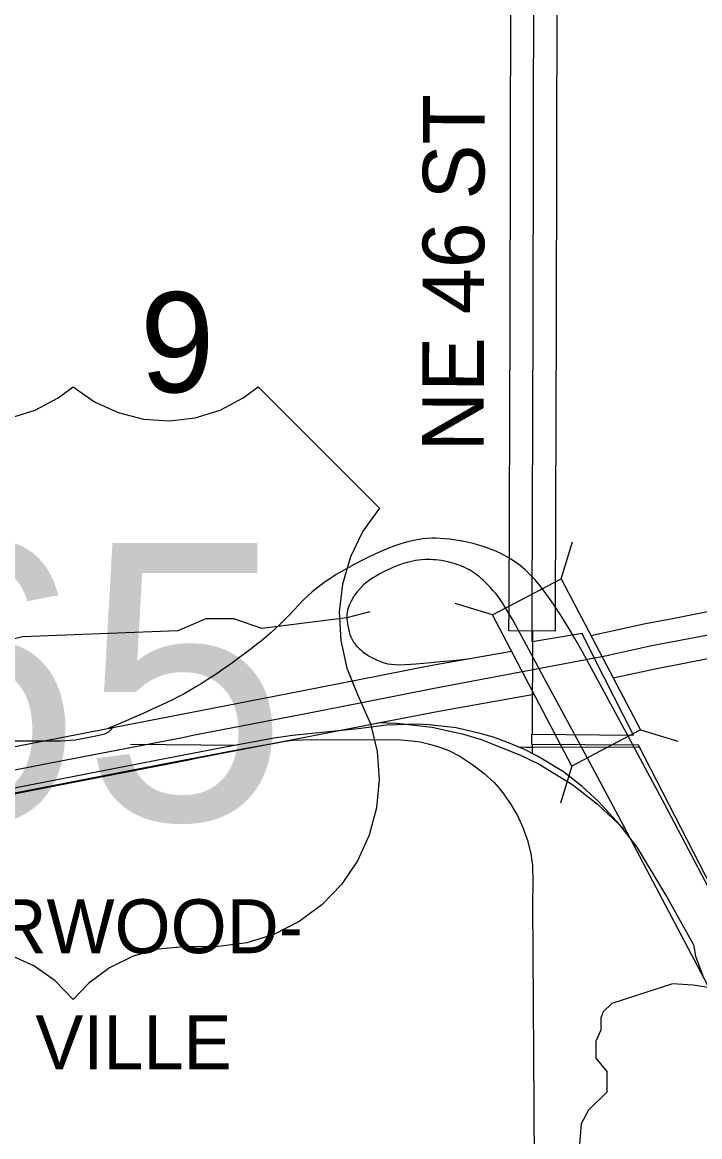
# Model space of a CAD drawing. Extents: x -1403959 to 81668, y -1400582 to 11018.
# Drawn here: x 7614.6 to 7699.7, y 8668.1 to 8808.1 of the extents above; entities that cross this region are included whole.
import ezdxf

# ---------------------------------------------------------------- set-up
doc = ezdxf.new("R2010")
doc.units = 0
for name, color, linetype in [('tdCiAirportTxt', 7, 'Continuous'), ('tdCiCityCartoShort', 7, 'Continuous'), ('tdCiCityDivCarto', 7, 'Continuous'), ('tdCiCityStreetTxt', 7, 'Continuous'), ('tdCiCorpBndryTxt', 7, 'Continuous'), ('tdCiRRCL', 7, 'Continuous'), ('tdCiSectLine', 7, 'Continuous'), ('tdCiSectTwpRng', 7, 'Continuous'), ('tdCoCityStreetMajor', 7, 'Continuous'), ('tdCoDivCarto', 7, 'Continuous'), ('tdCoPriCL', 7, 'Continuous'), ('tdCoSectLinePart', 7, 'Continuous'), ('tdCoSectNmbr', 7, 'Continuous'), ('tdCoStrucSecCoName', 7, 'Continuous'), ('tdCoSurfAsphaltUnbanded', 7, 'Continuous'), ('tdCoSurfBitum', 7, 'Continuous')]:
    doc.layers.add(name, color=color, linetype=linetype)

msp = doc.modelspace()

# ---------------------------------------------------------------- linework, layer by layer
at = {"layer": 'tdCiAirportTxt'}
for points in [[(7686.01, 8731.07), (7692.87, 8732.57), (7694, 8732.8), (7696.03, 8733.18), (7700.01, 8733.96), (7704.64, 8734.84), (7709.55, 8735.7), (7710.78, 8735.96), (7734.55, 8740.75), (7738.45, 8741.5), (7742.38, 8742.17), (7744.54, 8742.52), (7747.02, 8742.81), (7749.12, 8743.06), (7750.56, 8743.2), (7751.81, 8743.31), (7753.96, 8743.49), (7756.23, 8743.64), (7758.44, 8743.78), (7762.25, 8743.85), (7768.75, 8743.76), (7769.98, 8743.71), (7770.57, 8743.71)], [(7688.82, 8725.74), (7694.07, 8726.9), (7695.11, 8727.11), (7697.11, 8727.48), (7701.11, 8728.26), (7705.69, 8729.13), (7710.65, 8730), (7711.95, 8730.28), (7735.67, 8735.05), (7739.49, 8735.79), (7743.33, 8736.45), (7745.34, 8736.77), (7747.69, 8737.05), (7749.73, 8737.29), (7751.09, 8737.42), (7752.31, 8737.52), (7754.4, 8737.7), (7756.61, 8737.85), (7758.67, 8737.98), (7762.26, 8738.04), (7768.61, 8737.96), (7769.86, 8737.91), (7770.58, 8737.91)], [(7578.08, 8710.13), (7581.91, 8710.89), (7616.45, 8717.69), (7634.34, 8721.14), (7635.44, 8721.38), (7649.64, 8724.13), (7656.89, 8725.55), (7665.82, 8727.29), (7676.04, 8729.09)], [(7580.79, 8704.75), (7583.04, 8705.2), (7617.56, 8711.99), (7635.5, 8715.45), (7636.6, 8715.69), (7650.75, 8718.44), (7658, 8719.86), (7666.88, 8721.58), (7678.88, 8723.69)]]:
    msp.add_lwpolyline(points, dxfattribs=at)
at = {"layer": 'tdCiCityCartoShort'}
for points in [[(7780.35, 8740.66), (7769.92, 8740.78), (7768.67, 8740.83), (7762.25, 8740.91), (7758.55, 8740.85), (7756.42, 8740.72), (7754.18, 8740.56), (7752.05, 8740.39), (7750.82, 8740.28), (7749.41, 8740.14), (7747.35, 8739.9), (7744.93, 8739.62), (7742.85, 8739.28), (7738.97, 8738.61), (7735.1, 8737.87), (7711.36, 8733.09), (7710.09, 8732.82), (7705.16, 8731.96), (7700.55, 8731.08), (7696.56, 8730.3), (7694.55, 8729.93), (7693.46, 8729.71), (7688.19, 8728.55)], [(7688.27, 8728.56), (7666.32, 8724.4), (7657.44, 8722.67), (7650.19, 8721.25), (7636.01, 8718.5), (7634.91, 8718.27), (7617, 8714.81), (7582.47, 8708.01), (7580.22, 8707.57)]]:
    msp.add_lwpolyline(points, dxfattribs=at)
at = {"layer": 'tdCiCityDivCarto'}
for points in [[(7564.75, 8717.65), (7582.18, 8717.75), (7606.72, 8717.83), (7617.13, 8717.84), (7619.35, 8717.85), (7621.25, 8717.99), (7624, 8718.5), (7624.95, 8718.74), (7625.49, 8719.02), (7625.9, 8719.46)], [(7625.9, 8719.46), (7626.01, 8719.59)]]:
    msp.add_lwpolyline(points, dxfattribs=at)
at = {"layer": 'tdCiCityStreetTxt'}
for p, q in [((7682.25, 8738.2), (7683.69, 8742.85)), ((7673.63, 8733.65), (7682.25, 8738.2)), ((7682.25, 8738.2), (7692.25, 8719.23)), ((7673.63, 8733.65), (7668.97, 8735.09)), ((7683.63, 8714.68), (7673.63, 8733.65)), ((7692.25, 8719.23), (7683.63, 8714.68)), ((7692.25, 8719.23), (7692.25, 8719.23)), ((7692.25, 8719.23), (7696.91, 8717.79)), ((7683.63, 8714.68), (7682.19, 8710.02))]:
    msp.add_line(p, q, dxfattribs=at)
at = {"layer": 'tdCiCorpBndryTxt'}
msp.add_lwpolyline([(7678.62, 8734.54), (7678.75, 8770.39), (7678.83, 8814.59)], dxfattribs=at)
at = {"layer": 'tdCiRRCL'}
for points in [[(7716.38, 8669.92), (7691.99, 8717.29), (7678.6, 8717.39), (7678.6, 8718.68), (7691.34, 8718.57), (7686.47, 8728.19), (7684.89, 8731.31), (7678.63, 8730.29), (7678.62, 8734.54), (7678.75, 8770.39), (7678.83, 8814.59)], [(7700.13, 8688.31), (7699.17, 8690.77), (7698.98, 8692.12), (7698.88, 8692.29), (7695.43, 8698.51), (7691.82, 8704.5), (7689.63, 8707.29), (7686.94, 8710.24), (7684.91, 8712.1), (7682.56, 8713.94), (7679.31, 8715.93), (7677.56, 8716.78), (7675.45, 8717.66), (7673.77, 8718.3), (7672.08, 8718.78), (7669.08, 8719.47), (7665.68, 8719.86), (7664.18, 8719.93), (7660.34, 8719.79), (7656.78, 8719.37), (7648.51, 8718.53), (7646.21, 8718.17), (7640.99, 8717.23), (7632.88, 8715.68), (7617.42, 8712.67), (7600.42, 8709.36)]]:
    msp.add_lwpolyline(points, dxfattribs=at)
at = {"layer": 'tdCiSectLine'}
msp.add_lwpolyline([(7681.73, 8811.67), (7681.65, 8770.38), (7681.65, 8770.38), (7681.52, 8734.53), (7681.51, 8731.63), (7675.71, 8731.65), (7675.72, 8734.55), (7675.85, 8770.39), (7675.93, 8811.68)], dxfattribs=at)
at = {"layer": 'tdCiSectTwpRng'}
for points in [[(7609.08, 8710.44), (7623.3, 8713.2), (7632.99, 8715.08), (7641.1, 8716.64), (7644.07, 8717.17), (7646.31, 8717.57), (7647.6, 8717.8), (7648.56, 8717.93), (7650.88, 8718.03), (7662.12, 8717.98), (7663.5, 8717.85), (7664.56, 8717.72), (7665.74, 8717.44), (7666.9, 8717.09), (7668.17, 8716.61), (7669.52, 8715.9), (7671.18, 8714.85), (7672.57, 8713.8), (7673.84, 8712.61), (7674.43, 8711.94), (7675.21, 8710.98)], [(7678.84, 8678.56), (7678.84, 8678.56), (7678.73, 8697.33), (7678.76, 8700.08), (7678.7, 8702.2), (7678.52, 8703.65), (7678.12, 8705.22), (7677.49, 8706.9), (7676.79, 8708.5), (7675.96, 8709.92), (7675.24, 8710.93)], [(7679.07, 8621.18), (7679.02, 8625.91), (7679.02, 8651.13), (7678.84, 8678.56)]]:
    msp.add_lwpolyline(points, dxfattribs=at)
at = {"layer": 'tdCoCityStreetMajor'}
for points in [[(7678.65, 8731.64), (7678.63, 8718.68)], [(7628.14, 8717.42), (7641.46, 8717.32)], [(7676.83, 8717.07), (7677.9, 8717.06), (7678.63, 8717.06)], [(7678.63, 8717.39), (7678.63, 8717.06)], [(7678.63, 8717.06), (7692.05, 8717.11)], [(7678.63, 8717.06), (7678.63, 8716.25)]]:
    msp.add_lwpolyline(points, dxfattribs=at)
at = {"layer": 'tdCoDivCarto'}
for points in [[(7759.38, 8586.15), (7749.78, 8606.68), (7741.64, 8622.64), (7718.76, 8666.01), (7712.61, 8676.99), (7695.28, 8709.84), (7690.73, 8718.35), (7684.95, 8729.01)], [(7754.14, 8583.66), (7744.57, 8604.14), (7736.48, 8619.98), (7713.61, 8663.34), (7712.57, 8665.35), (7707.51, 8674.21), (7690.15, 8707.13), (7685.54, 8715.75), (7680.12, 8725.71)]]:
    msp.add_lwpolyline(points, dxfattribs=at)
at = {"layer": 'tdCoPriCL'}
for points in [[(7684.95, 8729.01), (7683.98, 8730.69), (7683.38, 8731.71), (7682.8, 8732.66), (7682.18, 8733.65), (7681.38, 8734.87), (7680.72, 8735.83), (7680.21, 8736.53), (7679.61, 8737.3), (7678.95, 8738.08), (7678.38, 8738.7), (7677.76, 8739.31), (7677.13, 8739.85), (7676.29, 8740.45), (7675.63, 8740.85), (7674.59, 8741.4), (7673.85, 8741.73), (7673.07, 8742.03), (7672.48, 8742.24), (7671.75, 8742.46), (7671.2, 8742.61), (7670.46, 8742.79), (7669.85, 8742.91), (7669.34, 8743), (7668.74, 8743.09), (7668.24, 8743.15), (7667.61, 8743.22), (7667.05, 8743.25), (7666.53, 8743.27), (7666.05, 8743.27), (7665.45, 8743.24), (7664.85, 8743.19), (7664.17, 8743.09), (7663.55, 8742.97), (7663.02, 8742.84), (7662.27, 8742.63), (7661.36, 8742.33), (7660.48, 8741.99), (7659.3, 8741.49), (7658.33, 8741.04), (7657.31, 8740.54), (7656.26, 8740), (7655.57, 8739.62), (7654.75, 8739.16), (7654.02, 8738.72), (7653.19, 8738.2), (7652.48, 8737.72), (7651.72, 8737.15), (7650.99, 8736.56), (7650.38, 8736.01), (7649.84, 8735.49), (7649.26, 8734.89), (7648.71, 8734.3), (7648.2, 8733.75), (7647.6, 8733.13), (7647.02, 8732.54), (7646.39, 8731.94), (7645.8, 8731.41), (7645.21, 8730.9), (7644.57, 8730.37), (7644, 8729.92), (7643.34, 8729.4), (7642.67, 8728.89), (7641.91, 8728.33), (7641.18, 8727.8), (7640.56, 8727.36), (7639.86, 8726.87), (7639.16, 8726.39), (7638.58, 8726), (7637.78, 8725.49), (7637.05, 8725.02), (7636.36, 8724.61), (7635.6, 8724.16), (7634.9, 8723.76), (7634.15, 8723.35), (7633.42, 8722.99), (7632.62, 8722.6), (7631.64, 8722.15), (7630.98, 8721.85), (7630.29, 8721.54), (7629.46, 8721.17), (7628.75, 8720.86), (7627.53, 8720.33), (7626.63, 8719.94), (7625.4, 8719.42)], [(7680.12, 8725.71), (7679.08, 8727.7), (7677.63, 8730.42), (7676.24, 8732.94), (7675.08, 8734.89), (7674.9, 8735.17), (7674.6, 8735.61), (7674.34, 8735.97), (7674.04, 8736.34), (7673.73, 8736.69), (7673.37, 8737.1), (7673.03, 8737.47), (7672.76, 8737.74), (7672.52, 8737.97), (7672.21, 8738.24), (7671.99, 8738.43), (7671.74, 8738.62), (7671.49, 8738.81), (7671.25, 8738.98), (7671.01, 8739.14), (7670.74, 8739.3), (7670.47, 8739.45), (7670.18, 8739.59), (7669.85, 8739.74), (7669.58, 8739.85), (7669.3, 8739.95), (7668.97, 8740.06), (7668.45, 8740.21), (7668.01, 8740.32), (7667.64, 8740.4), (7667.23, 8740.47), (7666.86, 8740.52), (7666.51, 8740.56), (7666.2, 8740.59), (7665.83, 8740.6), (7665.54, 8740.6), (7665.16, 8740.6), (7664.72, 8740.57), (7664.36, 8740.53), (7663.95, 8740.47), (7663.47, 8740.38), (7662.93, 8740.25), (7662.45, 8740.11), (7661.76, 8739.86), (7661.21, 8739.64), (7660.69, 8739.41), (7660.04, 8739.1), (7659.5, 8738.82), (7659.05, 8738.57), (7658.61, 8738.29), (7658.19, 8738.01), (7657.74, 8737.67), (7657.41, 8737.39), (7657.04, 8737.03), (7656.63, 8736.57), (7656.22, 8736), (7655.87, 8735.4), (7655.62, 8734.86), (7655.43, 8734.25), (7655.35, 8733.72), (7655.35, 8733.19), (7655.4, 8732.77), (7655.46, 8732.32), (7655.54, 8731.94), (7655.64, 8731.52), (7655.73, 8731.21), (7655.84, 8730.9), (7655.91, 8730.73), (7656, 8730.55), (7656.08, 8730.4), (7656.18, 8730.24), (7656.29, 8730.09), (7656.42, 8729.92), (7656.52, 8729.79), (7656.68, 8729.63), (7656.79, 8729.51), (7656.93, 8729.38), (7657.08, 8729.25), (7657.21, 8729.14), (7657.35, 8729.03), (7657.53, 8728.9), (7657.71, 8728.76), (7657.88, 8728.65), (7658.14, 8728.49), (7658.44, 8728.32), (7658.81, 8728.12), (7659.14, 8727.96), (7659.55, 8727.8), (7660.02, 8727.64), (7660.5, 8727.53), (7660.89, 8727.46), (7661.35, 8727.41), (7661.82, 8727.4), (7662.66, 8727.43), (7663.37, 8727.47), (7664.01, 8727.52), (7664.98, 8727.6), (7665.92, 8727.68), (7667.08, 8727.79), (7668.68, 8727.95), (7670.93, 8728.19)], [(7659.2, 8720.15), (7661.63, 8720.07), (7666.07, 8719.57), (7669.98, 8718.66), (7672.22, 8718.01), (7677.16, 8716.04), (7679.5, 8714.91), (7683.74, 8712.31), (7686.84, 8709.88), (7690.16, 8706.78)]]:
    msp.add_lwpolyline(points, dxfattribs=at)
at = {"layer": 'tdCoSurfAsphaltUnbanded'}
msp.add_lwpolyline([(7613.07, 8758.42), (7616.19, 8759.38), (7619.08, 8760.9), (7620.96, 8762.3), (7623.64, 8760.41), (7626.61, 8759.05), (7629.78, 8758.25), (7633.04, 8758.03), (7636.28, 8758.42), (7639.41, 8759.38), (7642.3, 8760.9), (7644.18, 8762.3), (7659.44, 8747.04), (7657.37, 8744.15), (7655.81, 8740.95), (7654.81, 8737.53), (7654.39, 8734), (7654.57, 8730.44), (7655.34, 8726.96), (7656.68, 8723.67), (7658.31, 8719.98), (7659.16, 8716.52), (7659.42, 8712.97), (7659.08, 8709.43), (7658.16, 8705.99), (7656.67, 8702.76), (7654.66, 8699.82), (7652.2, 8697.25), (7649.33, 8695.14), (7646.16, 8693.53), (7642.76, 8692.48), (7639.23, 8692.01), (7637.47, 8691.99), (7634.88, 8691.98), (7631.62, 8691.68), (7628.48, 8690.8), (7625.54, 8689.36), (7622.92, 8687.4), (7620.96, 8685.35), (7618.68, 8687.69), (7616.01, 8689.58), (7613.04, 8690.95)], dxfattribs=at)
at = {"layer": 'tdCoSurfBitum'}
for points in [[(7658.25, 8734.06), (7655.35, 8733.3), (7644.66, 8731.93), (7641.15, 8733.16), (7637.64, 8733.16), (7634.12, 8731.64), (7614.58, 8730.89), (7610.91, 8729.97)], [(7706.64, 8685.94), (7698.85, 8687.16), (7696.26, 8687.32), (7688.62, 8684.88), (7687.55, 8683.81), (7687.25, 8683.05), (7687.25, 8681.52), (7686.63, 8680.15), (7686.63, 8678.01), (7688.01, 8676.33), (7688.01, 8673.74), (7685.71, 8671.45), (7684.8, 8669.77), (7684.49, 8666.1)]]:
    msp.add_lwpolyline(points, dxfattribs=at)

# ---------------------------------------------------------------- texts
at = {"layer": 'tdCoSectLinePart'}
msp.add_text('9', height=12.57, rotation=359.9987, dxfattribs=at).set_placement((7629.36, 8761.61))
at = {"layer": 'tdCoSectNmbr'}
msp.add_text('NE 46 ST', height=7.738, rotation=89.8359, dxfattribs=at).set_placement((7672.53, 8754.17))
at = {"layer": 'tdCoStrucSecCoName'}
for s, p in [('NORWOOD-', (7597.49, 8691.18)), ('NORWOOD-', (7597.49, 8691.18)), ('VILLE', (7616.2, 8676.61)), ('VILLE', (7616.2, 8676.61))]:
    msp.add_text(s, height=6.771, rotation=359.9989, dxfattribs=at).set_placement(p)
at = {"layer": 'tdCoSurfAsphaltUnbanded'}
msp.add_text('65', height=34.822, dxfattribs=at).set_placement((7596.13, 8707.88))

doc.saveas('drawing.dxf')
